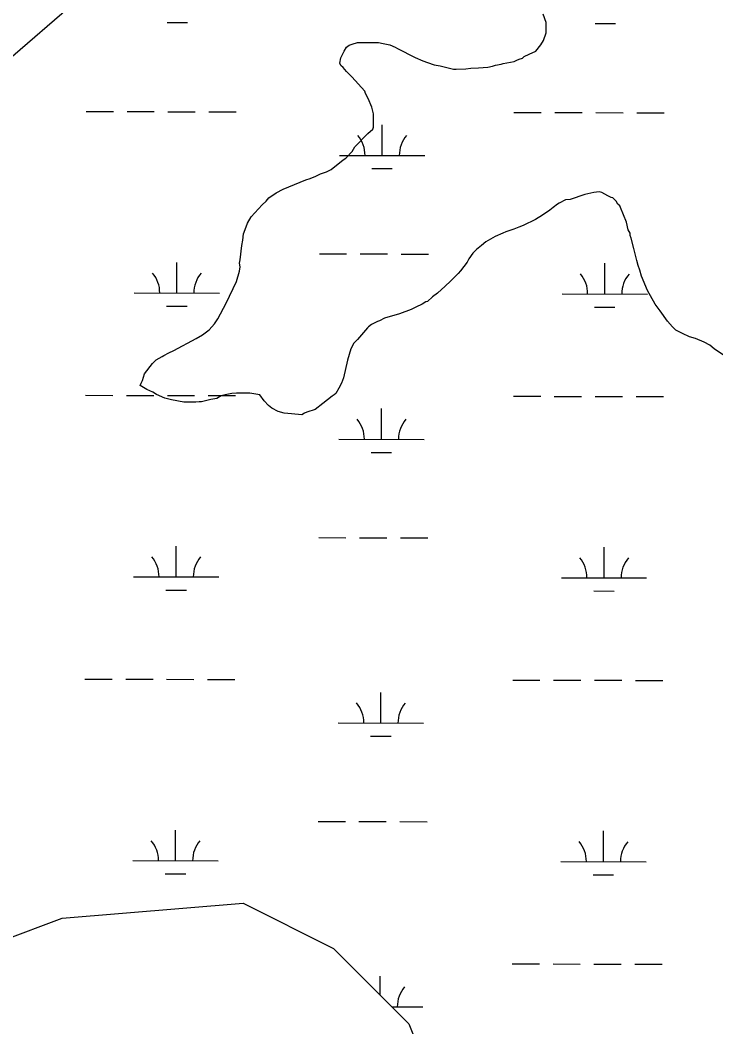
# Model space of a CAD drawing. Extents: x 3180038 to 3217926, y 922069 to 947485.
# Drawn here: x 3199969 to 3200785, y 928575 to 929755 of the extents above; entities that cross this region are included whole.
import ezdxf

# ---------------------------------------------------------------- set-up
doc = ezdxf.new("R2010")
doc.units = 0
doc.layers.add('V-SITE-VEGE', color=7, linetype='Continuous')
doc.layers.add('V-WETL-SWMP', color=7, linetype='Continuous')

msp = doc.modelspace()

# ---------------------------------------------------------------- linework, layer by layer
at = {"layer": 'V-SITE-VEGE'}
for p, q in [((3200585.8, 929752.4), (3200582, 929762.1)), ((3200585.7, 929740.2), (3200585.8, 929752.4)), ((3200582.4, 929731.2), (3200585.7, 929740.2)), ((3200354.6, 929725.9), (3200357.9, 929727.2)), ((3200357.9, 929727.2), (3200364.3, 929729.1)), ((3200364.3, 929729.1), (3200388.8, 929729)), ((3200388.8, 929729), (3200394.5, 929727.7)), ((3200394.5, 929727.7), (3200402.3, 929726.3)), ((3200402.3, 929726.3), (3200408.7, 929723.7)), ((3200579.2, 929726.1), (3200582.4, 929731.2)), ((3200344.9, 929711.2), (3200348.8, 929718.9)), ((3200348.8, 929718.9), (3200351.4, 929723.4)), ((3200351.4, 929723.4), (3200354.6, 929725.9)), ((3200408.7, 929723.7), (3200411.2, 929721.8)), ((3200411.2, 929721.8), (3200431.8, 929711.4)), ((3200559.8, 929712.7), (3200565.6, 929715.2)), ((3200565.6, 929715.2), (3200573.4, 929719)), ((3200573.4, 929719), (3200579.2, 929726.1)), ((3200343.6, 929704.8), (3200344.9, 929711.2)), ((3200344.9, 929702.2), (3200343.6, 929704.8)), ((3200431.8, 929711.4), (3200440.8, 929707.5)), ((3200440.8, 929707.5), (3200446.6, 929705.5)), ((3200446.6, 929705.5), (3200454.3, 929702.9)), ((3200454.3, 929702.9), (3200461.3, 929701.6)), ((3200526.3, 929702.5), (3200532.8, 929703.8)), ((3200532.8, 929703.8), (3200535.3, 929704.4)), ((3200535.3, 929704.4), (3200548.2, 929706.9)), ((3200548.2, 929706.9), (3200551.4, 929708.2)), ((3200551.4, 929708.2), (3200554, 929709.5)), ((3200554, 929709.5), (3200557.9, 929710.7)), ((3200557.9, 929710.7), (3200559.8, 929712.7)), ((3200347.4, 929699.6), (3200344.9, 929702.2)), ((3200351.3, 929695.1), (3200347.4, 929699.6)), ((3200357.7, 929688.6), (3200351.3, 929695.1)), ((3200461.3, 929701.6), (3200476.8, 929697.6)), ((3200476.8, 929697.6), (3200480, 929697.6)), ((3200480, 929697.6), (3200491.6, 929698.2)), ((3200491.6, 929698.2), (3200497.3, 929698.8)), ((3200497.3, 929698.8), (3200506.4, 929699.4)), ((3200506.4, 929699.4), (3200517.3, 929700)), ((3200517.3, 929700), (3200522.5, 929701.3)), ((3200522.5, 929701.3), (3200526.3, 929702.5)), ((3200373, 929671.8), (3200357.7, 929688.6)), ((3200373.7, 929669.2), (3200373, 929671.8)), ((3200376.8, 929663.4), (3200373.7, 929669.2)), ((3200381.3, 929653.1), (3200376.8, 929663.4)), ((3200383.2, 929645.4), (3200381.3, 929653.1)), ((3200383.1, 929629.9), (3200383.2, 929645.4)), ((3200361.1, 929606.9), (3200376.6, 929622.2)), ((3200376.6, 929622.2), (3200382.5, 929627.4)), ((3200382.5, 929627.4), (3200383.1, 929629.9)), ((3200350.8, 929593.4), (3200357.9, 929601.1)), ((3200357.9, 929601.1), (3200361.1, 929606.9)), ((3200333.3, 929580), (3200347.5, 929591.5)), ((3200347.5, 929591.5), (3200350.8, 929593.4)), ((3200315.3, 929572.4), (3200321.1, 929574.9)), ((3200321.1, 929574.9), (3200328.1, 929577.4)), ((3200328.1, 929577.4), (3200333.3, 929580)), ((3200277.2, 929557.1), (3200303.6, 929567.9)), ((3200303.6, 929567.9), (3200308.8, 929569.8)), ((3200308.8, 929569.8), (3200315.3, 929572.4)), ((3200260.4, 929546.9), (3200268.8, 929552.7)), ((3200268.8, 929552.7), (3200277.2, 929557.1)), ((3200631.1, 929550.8), (3200613.7, 929545.1)), ((3200641.4, 929553.3), (3200631.1, 929550.8)), ((3200647.8, 929553.9), (3200641.4, 929553.3)), ((3200651, 929553.3), (3200647.8, 929553.9)), ((3200658.1, 929549.4), (3200651, 929553.3)), ((3200661.9, 929547.4), (3200658.1, 929549.4)), ((3200239.7, 929524.5), (3200252.7, 929538.6)), ((3200252.7, 929538.6), (3200257.2, 929543.1)), ((3200257.2, 929543.1), (3200260.4, 929546.9)), ((3200598.8, 929539.4), (3200593.7, 929535.6)), ((3200600.8, 929540.7), (3200598.8, 929539.4)), ((3200608.5, 929544.5), (3200600.8, 929540.7)), ((3200613.7, 929545.1), (3200608.5, 929544.5)), ((3200663.9, 929546.8), (3200661.9, 929547.4)), ((3200667.7, 929542.9), (3200663.9, 929546.8)), ((3200669.6, 929539.7), (3200667.7, 929542.9)), ((3200672.2, 929537.7), (3200669.6, 929539.7)), ((3200672.8, 929535.8), (3200672.2, 929537.7)), ((3200581.4, 929526.6), (3200573, 929521.5)), ((3200589.8, 929532.4), (3200581.4, 929526.6)), ((3200593.7, 929535.6), (3200589.8, 929532.4)), ((3200679.8, 929518.4), (3200672.8, 929535.8)), ((3200233.9, 929512.9), (3200235.2, 929517.4)), ((3200235.2, 929517.4), (3200239.7, 929524.5)), ((3200558.8, 929514.5), (3200553.7, 929512.6)), ((3200573, 929521.5), (3200558.8, 929514.5)), ((3200681.7, 929509.4), (3200679.8, 929518.4)), ((3200229.9, 929497.5), (3200230.6, 929504.6)), ((3200230.6, 929504.6), (3200233.9, 929512.9)), ((3200535, 929505.6), (3200525.9, 929501.8)), ((3200538.2, 929506.9), (3200535, 929505.6)), ((3200547.9, 929510.1), (3200538.2, 929506.9)), ((3200553.7, 929512.6), (3200547.9, 929510.1)), ((3200684.2, 929505.5), (3200681.7, 929509.4)), ((3200684.2, 929502.9), (3200684.2, 929505.5)), ((3200685.5, 929499.7), (3200684.2, 929502.9)), ((3200226.6, 929474.4), (3200228.6, 929491.1)), ((3200228.6, 929491.1), (3200229.9, 929497.5)), ((3200509.8, 929490.9), (3200504, 929486.5)), ((3200515, 929495.4), (3200509.8, 929490.9)), ((3200525.9, 929501.8), (3200515, 929495.4)), ((3200688.6, 929487.5), (3200685.5, 929499.7)), ((3200499.5, 929482), (3200494.9, 929475.6)), ((3200504, 929486.5), (3200499.5, 929482)), ((3200691.8, 929473.3), (3200688.6, 929487.5)), ((3200225.9, 929470.5), (3200226.6, 929474.4)), ((3200226.6, 929466), (3200225.9, 929470.5)), ((3200493, 929471.7), (3200485.2, 929461.5)), ((3200494.9, 929475.6), (3200493, 929471.7)), ((3200693.7, 929467.5), (3200691.8, 929473.3)), ((3200695.6, 929462.3), (3200693.7, 929467.5)), ((3200222.6, 929448.7), (3200225.9, 929460.9)), ((3200225.9, 929460.9), (3200226.6, 929466)), ((3200482.6, 929458.3), (3200473.5, 929449.3)), ((3200485.2, 929461.5), (3200482.6, 929458.3)), ((3200697.5, 929455.2), (3200695.6, 929462.3)), ((3200704.5, 929438.5), (3200697.5, 929455.2)), ((3200210.3, 929423.6), (3200222.6, 929448.7)), ((3200467.1, 929443.5), (3200458, 929435.2)), ((3200473.5, 929449.3), (3200467.1, 929443.5)), ((3200458, 929435.2), (3200452.2, 929430.8)), ((3200713.4, 929422.3), (3200704.5, 929438.5)), ((3200200.5, 929405), (3200210.3, 929423.6)), ((3200440, 929422.5), (3200432.9, 929418.6)), ((3200444.5, 929425), (3200440, 929422.5)), ((3200446.4, 929425.6), (3200444.5, 929425)), ((3200452.2, 929430.8), (3200446.4, 929425.6)), ((3200719.2, 929414.6), (3200713.4, 929422.3)), ((3200413.5, 929411), (3200396.1, 929406)), ((3200427.1, 929416.1), (3200413.5, 929411)), ((3200432.9, 929418.6), (3200427.1, 929416.1)), ((3200728.1, 929402.3), (3200719.2, 929414.6)), ((3200190.2, 929392.2), (3200196.6, 929399.3)), ((3200196.6, 929399.3), (3200200.5, 929405)), ((3200380.6, 929398.3), (3200377.4, 929395.7)), ((3200387.7, 929402.1), (3200380.6, 929398.3)), ((3200390.3, 929402.8), (3200387.7, 929402.1)), ((3200396.1, 929406), (3200390.3, 929402.8)), ((3200733.9, 929395.9), (3200728.1, 929402.3)), ((3200175.3, 929382), (3200182.4, 929386.5)), ((3200182.4, 929386.5), (3200190.2, 929392.2)), ((3200376.1, 929394.5), (3200364.5, 929381)), ((3200377.4, 929395.7), (3200376.1, 929394.5)), ((3200737.7, 929392), (3200733.9, 929395.9)), ((3200745.4, 929388.1), (3200737.7, 929392)), ((3200753.7, 929384.2), (3200745.4, 929388.1)), ((3200760.8, 929382.2), (3200753.7, 929384.2)), ((3200148.8, 929368), (3200175.3, 929382)), ((3200359.9, 929376.5), (3200356.7, 929370.1)), ((3200364.5, 929381), (3200359.9, 929376.5)), ((3200771.1, 929377.7), (3200760.8, 929382.2)), ((3200777.5, 929374.4), (3200771.1, 929377.7)), ((3200782.6, 929369.9), (3200777.5, 929374.4)), ((3200128.2, 929357.1), (3200135.3, 929361)), ((3200135.3, 929361), (3200137.2, 929362.2)), ((3200137.2, 929362.2), (3200143, 929365.4)), ((3200143, 929365.4), (3200148.8, 929368)), ((3200356.7, 929370.1), (3200352.8, 929356.6)), ((3200796.1, 929360.8), (3200782.6, 929369.9)), ((3200114.6, 929340.5), (3200123.7, 929352.7)), ((3200123.7, 929352.7), (3200128.2, 929357.1)), ((3200352.8, 929356.6), (3200348.1, 929336.1)), ((3200112, 929332.8), (3200114.6, 929340.5)), ((3200109.4, 929327), (3200110.7, 929329.6)), ((3200117.1, 929322.4), (3200109.4, 929327)), ((3200110.7, 929329.6), (3200112, 929332.8)), ((3200345.5, 929329.6), (3200342.3, 929323.9)), ((3200348.1, 929336.1), (3200345.5, 929329.6)), ((3200124.1, 929319.2), (3200117.1, 929322.4)), ((3200128.6, 929316.6), (3200124.1, 929319.2)), ((3200138.3, 929312), (3200128.6, 929316.6)), ((3200204.6, 929314.9), (3200199.4, 929311.7)), ((3200209.1, 929316.2), (3200204.6, 929314.9)), ((3200216.8, 929317.4), (3200209.1, 929316.2)), ((3200222.6, 929318), (3200216.8, 929317.4)), ((3200238, 929318), (3200222.6, 929318)), ((3200249.6, 929316), (3200238, 929318)), ((3200254.7, 929308.9), (3200249.6, 929316)), ((3200334.5, 929314.3), (3200323.5, 929305.9)), ((3200337.1, 929316.2), (3200334.5, 929314.3)), ((3200339, 929317.5), (3200337.1, 929316.2)), ((3200342.3, 929323.9), (3200339, 929317.5)), ((3200146, 929310.1), (3200138.3, 929312)), ((3200160.8, 929307.4), (3200146, 929310.1)), ((3200174.9, 929307.4), (3200160.8, 929307.4)), ((3200178.8, 929308), (3200174.9, 929307.4)), ((3200181.4, 929308), (3200178.8, 929308)), ((3200192.3, 929310.5), (3200181.4, 929308)), ((3200199.4, 929311.7), (3200192.3, 929310.5)), ((3200259.8, 929303.7), (3200254.7, 929308.9)), ((3200263.7, 929300.5), (3200259.8, 929303.7)), ((3200323.5, 929305.9), (3200314.5, 929298.9)), ((3200271.4, 929296.6), (3200263.7, 929300.5)), ((3200278.4, 929294.6), (3200271.4, 929296.6)), ((3200286.8, 929293.9), (3200278.4, 929294.6)), ((3200299, 929292.6), (3200286.8, 929293.9)), ((3200302.2, 929294.5), (3200299, 929292.6)), ((3200304.8, 929295.7), (3200302.2, 929294.5)), ((3200314.5, 929298.9), (3200304.8, 929295.7))]:
    msp.add_line(p, q, dxfattribs=at)
at = {"layer": 'V-WETL-SWMP'}
for p, q in [((3200141.1, 929752.6), (3200165.1, 929752.5)), ((3200643, 929751.4), (3200667, 929751.4)), ((3200046, 929648.1), (3200078, 929648.1)), ((3200094, 929648), (3200126, 929648)), ((3200142, 929647.9), (3200174, 929647.8)), ((3200190, 929647.8), (3200222, 929647.7)), ((3200547.9, 929647), (3200579.9, 929646.9)), ((3200595.9, 929646.9), (3200627.9, 929646.8)), ((3200643.9, 929646.8), (3200675.9, 929646.7)), ((3200691.9, 929646.7), (3200723.9, 929646.6)), ((3200393.2, 929596.6), (3200393.3, 929632.6)), ((3200343.2, 929596.7), (3200443.2, 929596.5)), ((3200381.2, 929581.2), (3200405.2, 929581.2)), ((3200319.6, 929481.3), (3200351.6, 929481.3)), ((3200367.6, 929481.2), (3200399.6, 929481.2)), ((3200415.6, 929481.1), (3200447.6, 929481.1)), ((3200152.4, 929435.3), (3200152.5, 929471.3)), ((3200654.3, 929434.2), (3200654.4, 929470.2)), ((3200102.4, 929435.4), (3200202.4, 929435.2)), ((3200604.3, 929434.3), (3200704.3, 929434)), ((3200140.4, 929419.9), (3200164.4, 929419.8)), ((3200642.3, 929418.8), (3200666.3, 929418.7)), ((3200045.3, 929315.5), (3200077.3, 929315.4)), ((3200093.3, 929315.4), (3200125.3, 929315.3)), ((3200141.3, 929315.2), (3200173.3, 929315.2)), ((3200189.3, 929315.1), (3200221.3, 929315.1)), ((3200547.2, 929314.3), (3200579.2, 929314.3)), ((3200595.2, 929314.2), (3200627.2, 929314.1)), ((3200643.2, 929314.1), (3200675.2, 929314)), ((3200691.2, 929314), (3200723.2, 929313.9)), ((3200392.5, 929263.9), (3200392.6, 929299.9)), ((3200342.5, 929264), (3200442.5, 929263.8)), ((3200380.4, 929248.5), (3200404.4, 929248.5)), ((3200318.8, 929148.7), (3200350.8, 929148.6)), ((3200366.8, 929148.6), (3200398.8, 929148.5)), ((3200414.8, 929148.5), (3200446.8, 929148.4)), ((3200151.6, 929102.6), (3200151.7, 929138.6)), ((3200653.5, 929101.5), (3200653.6, 929137.5)), ((3200101.6, 929102.7), (3200201.6, 929102.5)), ((3200603.5, 929101.6), (3200703.5, 929101.4)), ((3200139.6, 929087.2), (3200163.6, 929087.2)), ((3200641.5, 929086.1), (3200665.5, 929086)), ((3200044.5, 928982.8), (3200076.5, 928982.7)), ((3200092.5, 928982.7), (3200124.5, 928982.6)), ((3200140.5, 928982.6), (3200172.5, 928982.5)), ((3200188.5, 928982.5), (3200220.5, 928982.4)), ((3200546.4, 928981.7), (3200578.4, 928981.6)), ((3200594.4, 928981.5), (3200626.4, 928981.5)), ((3200642.4, 928981.4), (3200674.4, 928981.4)), ((3200690.4, 928981.3), (3200722.4, 928981.3)), ((3200391.7, 928931.3), (3200391.8, 928967.3)), ((3200341.7, 928931.4), (3200441.7, 928931.1)), ((3200379.7, 928915.9), (3200403.7, 928915.8)), ((3200150.9, 928769.9), (3200151, 928805.9)), ((3200318.1, 928816), (3200350.1, 928815.9)), ((3200366.1, 928815.9), (3200398.1, 928815.8)), ((3200414.1, 928815.8), (3200446.1, 928815.7)), ((3200652.8, 928768.8), (3200652.9, 928804.8)), ((3200100.9, 928770.1), (3200200.9, 928769.8)), ((3200602.8, 928768.9), (3200702.8, 928768.7)), ((3200138.9, 928754.5), (3200162.9, 928754.5)), ((3200640.8, 928753.4), (3200664.8, 928753.4)), ((3200545.7, 928649), (3200577.7, 928648.9)), ((3200593.7, 928648.9), (3200625.7, 928648.8)), ((3200641.7, 928648.8), (3200673.7, 928648.7)), ((3200689.7, 928648.7), (3200721.7, 928648.6)), ((3200391, 928612.3), (3200391.1, 928634.6)), ((3200404.7, 928598.6), (3200441, 928598.5))]:
    msp.add_line(p, q, dxfattribs=at)
msp.add_lwpolyline([(3200265.5, 929977.2), (3199876.2, 929640.8), (3199186.2, 929127.4), (3198708.5, 928773.3), (3198850, 928755.6), (3198920.8, 928808.7), (3198991.6, 928844.1), (3199097.7, 928844.1), (3199221.6, 928808.7), (3199274.7, 928684.8), (3199416.2, 928631.7), (3199469.3, 928596.3), (3199876.2, 928649.4), (3200017.8, 928702.5), (3200230.1, 928720.2), (3200336.2, 928667.1), (3200424.7, 928578.6), (3200460.1, 928490)], dxfattribs=at)
for centre, start, end in [((3200338, 929597.2), 359.099, 40.6427), ((3200448.5, 929597), 139.099, 180.6427), ((3200097.2, 929435.9), 359.099, 40.6427), ((3200207.6, 929435.6), 139.099, 180.6427), ((3200599.1, 929434.8), 359.099, 40.6427), ((3200709.5, 929434.5), 139.099, 180.6427), ((3200337.2, 929264.5), 359.099, 40.6427), ((3200447.7, 929264.3), 139.099, 180.6427), ((3200096.4, 929103.2), 359.099, 40.6427), ((3200206.9, 929103), 139.099, 180.6427), ((3200598.3, 929102.1), 359.099, 40.6427), ((3200708.8, 929101.8), 139.099, 180.6427), ((3200336.5, 928931.9), 359.099, 40.6427), ((3200447, 928931.6), 139.099, 180.6427), ((3200095.7, 928770.5), 359.099, 40.6427), ((3200206.1, 928770.3), 139.099, 180.6427), ((3200597.6, 928769.4), 359.099, 40.6427), ((3200708, 928769.2), 139.099, 180.6427), ((3200446.2, 928598.9), 139.099, 180.6427)]:
    msp.add_arc(centre, 35.2, start, end, dxfattribs=at)

doc.saveas('drawing.dxf')
